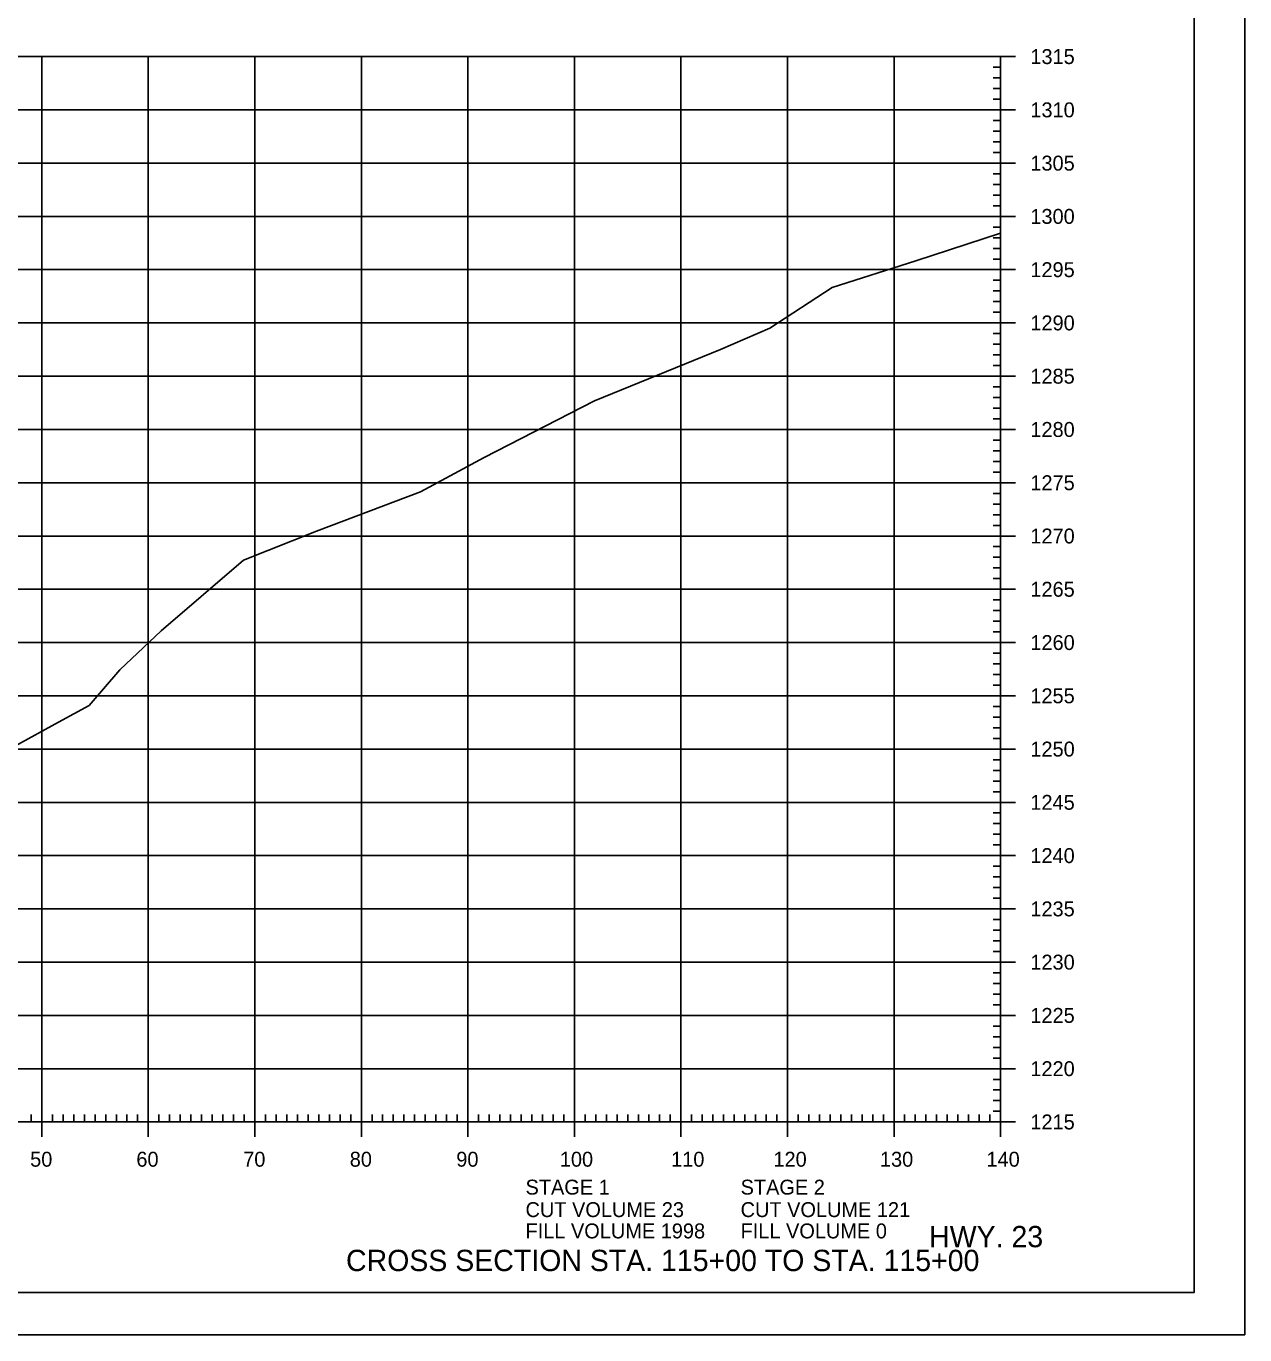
# Model space of a CAD drawing. Extents: x 1406028 to 1412453, y 321733 to 325986.
# Drawn here: x 1406638.4 to 1406752.8, y 324066 to 324188.9 of the extents above; entities that cross this region are included whole.
import ezdxf

# ---------------------------------------------------------------- set-up
doc = ezdxf.new("R2010")
doc.units = 0
for name, color, linetype in [('R_Axis', 7, 'Continuous'), ('R_Axis Annot', 7, 'Continuous'), ('R_Border', 7, 'Continuous'), ('R_Draft', 7, 'Continuous'), ('R_Exist Surface', 7, 'Continuous'), ('R_Grid', 7, 'Continuous'), ('R_No Plot', 7, 'Continuous')]:
    doc.layers.add(name, color=color, linetype=linetype)

msp = doc.modelspace()

# ---------------------------------------------------------------- linework, layer by layer
at = {"layer": 'R_Axis'}
for p, q in [((1406731.29, 324186.03), (1406728.49, 324186.03)), ((1406729.89, 324086.03), (1406729.89, 324186.03)), ((1406729.89, 324185.03), (1406729.19, 324185.03)), ((1406729.89, 324184.03), (1406729.19, 324184.03)), ((1406729.89, 324183.03), (1406729.19, 324183.03)), ((1406731.29, 324181.03), (1406728.49, 324181.03)), ((1406729.89, 324182.03), (1406729.19, 324182.03)), ((1406729.89, 324180.03), (1406729.19, 324180.03)), ((1406729.89, 324179.03), (1406729.19, 324179.03)), ((1406729.89, 324178.03), (1406729.19, 324178.03)), ((1406731.29, 324176.03), (1406728.49, 324176.03)), ((1406729.89, 324177.03), (1406729.19, 324177.03)), ((1406729.89, 324175.03), (1406729.19, 324175.03)), ((1406729.89, 324174.03), (1406729.19, 324174.03)), ((1406729.89, 324173.03), (1406729.19, 324173.03)), ((1406731.29, 324171.03), (1406728.49, 324171.03)), ((1406729.89, 324172.03), (1406729.19, 324172.03)), ((1406729.89, 324170.03), (1406729.19, 324170.03)), ((1406729.89, 324169.03), (1406729.19, 324169.03)), ((1406729.89, 324168.03), (1406729.19, 324168.03)), ((1406729.89, 324167.03), (1406729.19, 324167.03)), ((1406731.29, 324166.03), (1406728.49, 324166.03)), ((1406729.89, 324165.03), (1406729.19, 324165.03)), ((1406729.89, 324164.03), (1406729.19, 324164.03)), ((1406729.89, 324163.03), (1406729.19, 324163.03)), ((1406729.89, 324162.03), (1406729.19, 324162.03)), ((1406731.29, 324161.03), (1406728.49, 324161.03)), ((1406729.89, 324160.03), (1406729.19, 324160.03)), ((1406729.89, 324159.03), (1406729.19, 324159.03)), ((1406729.89, 324158.03), (1406729.19, 324158.03)), ((1406729.89, 324157.03), (1406729.19, 324157.03)), ((1406731.29, 324156.03), (1406728.49, 324156.03)), ((1406729.89, 324155.03), (1406729.19, 324155.03)), ((1406729.89, 324154.03), (1406729.19, 324154.03)), ((1406729.89, 324153.03), (1406729.19, 324153.03)), ((1406729.89, 324152.03), (1406729.19, 324152.03)), ((1406731.29, 324151.03), (1406728.49, 324151.03)), ((1406729.89, 324150.03), (1406729.19, 324150.03)), ((1406729.89, 324149.03), (1406729.19, 324149.03)), ((1406729.89, 324148.03), (1406729.19, 324148.03)), ((1406729.89, 324147.03), (1406729.19, 324147.03)), ((1406731.29, 324146.03), (1406728.49, 324146.03)), ((1406729.89, 324145.03), (1406729.19, 324145.03)), ((1406729.89, 324144.03), (1406729.19, 324144.03)), ((1406729.89, 324143.03), (1406729.19, 324143.03)), ((1406729.89, 324142.03), (1406729.19, 324142.03)), ((1406731.29, 324141.03), (1406728.49, 324141.03)), ((1406729.89, 324140.03), (1406729.19, 324140.03)), ((1406729.89, 324139.03), (1406729.19, 324139.03)), ((1406729.89, 324138.03), (1406729.19, 324138.03)), ((1406729.89, 324137.03), (1406729.19, 324137.03)), ((1406731.29, 324136.03), (1406728.49, 324136.03)), ((1406729.89, 324135.03), (1406729.19, 324135.03)), ((1406729.89, 324134.03), (1406729.19, 324134.03)), ((1406729.89, 324133.03), (1406729.19, 324133.03)), ((1406729.89, 324132.03), (1406729.19, 324132.03)), ((1406731.29, 324131.03), (1406728.49, 324131.03)), ((1406729.89, 324130.03), (1406729.19, 324130.03)), ((1406729.89, 324129.03), (1406729.19, 324129.03)), ((1406729.89, 324128.03), (1406729.19, 324128.03)), ((1406729.89, 324127.03), (1406729.19, 324127.03)), ((1406731.29, 324126.03), (1406728.49, 324126.03)), ((1406729.89, 324125.03), (1406729.19, 324125.03)), ((1406729.89, 324124.03), (1406729.19, 324124.03)), ((1406729.89, 324123.03), (1406729.19, 324123.03)), ((1406729.89, 324122.03), (1406729.19, 324122.03)), ((1406731.29, 324121.03), (1406728.49, 324121.03)), ((1406729.89, 324120.03), (1406729.19, 324120.03)), ((1406729.89, 324119.03), (1406729.19, 324119.03)), ((1406729.89, 324118.03), (1406729.19, 324118.03)), ((1406729.89, 324117.03), (1406729.19, 324117.03)), ((1406731.29, 324116.03), (1406728.49, 324116.03)), ((1406729.89, 324115.03), (1406729.19, 324115.03)), ((1406729.89, 324114.03), (1406729.19, 324114.03)), ((1406729.89, 324113.03), (1406729.19, 324113.03)), ((1406731.29, 324111.03), (1406728.49, 324111.03)), ((1406729.89, 324112.03), (1406729.19, 324112.03)), ((1406729.89, 324110.03), (1406729.19, 324110.03)), ((1406729.89, 324109.03), (1406729.19, 324109.03)), ((1406729.89, 324108.03), (1406729.19, 324108.03)), ((1406731.29, 324106.03), (1406728.49, 324106.03)), ((1406729.89, 324107.03), (1406729.19, 324107.03)), ((1406729.89, 324105.03), (1406729.19, 324105.03)), ((1406729.89, 324104.03), (1406729.19, 324104.03)), ((1406729.89, 324103.03), (1406729.19, 324103.03)), ((1406731.29, 324101.03), (1406728.49, 324101.03)), ((1406729.89, 324102.03), (1406729.19, 324102.03)), ((1406729.89, 324100.03), (1406729.19, 324100.03)), ((1406729.89, 324099.03), (1406729.19, 324099.03)), ((1406729.89, 324098.03), (1406729.19, 324098.03)), ((1406729.89, 324097.03), (1406729.19, 324097.03)), ((1406731.29, 324096.03), (1406728.49, 324096.03)), ((1406729.89, 324095.03), (1406729.19, 324095.03)), ((1406729.89, 324094.03), (1406729.19, 324094.03)), ((1406729.89, 324093.03), (1406729.19, 324093.03)), ((1406729.89, 324092.03), (1406729.19, 324092.03)), ((1406731.29, 324091.03), (1406728.49, 324091.03)), ((1406729.89, 324090.03), (1406729.19, 324090.03)), ((1406729.89, 324089.03), (1406729.19, 324089.03)), ((1406729.89, 324088.03), (1406729.19, 324088.03)), ((1406638.89, 324086.03), (1406638.89, 324086.73)), ((1406639.89, 324084.63), (1406639.89, 324087.43)), ((1406640.89, 324086.03), (1406640.89, 324086.73)), ((1406641.89, 324086.03), (1406641.89, 324086.73)), ((1406642.89, 324086.03), (1406642.89, 324086.73)), ((1406643.89, 324086.03), (1406643.89, 324086.73)), ((1406644.89, 324086.03), (1406644.89, 324086.73)), ((1406645.89, 324086.03), (1406645.89, 324086.73)), ((1406646.89, 324086.03), (1406646.89, 324086.73)), ((1406647.89, 324086.03), (1406647.89, 324086.73)), ((1406648.89, 324086.03), (1406648.89, 324086.73)), ((1406649.89, 324084.63), (1406649.89, 324087.43)), ((1406650.89, 324086.03), (1406650.89, 324086.73)), ((1406651.89, 324086.03), (1406651.89, 324086.73)), ((1406652.89, 324086.03), (1406652.89, 324086.73)), ((1406653.89, 324086.03), (1406653.89, 324086.73)), ((1406654.89, 324086.03), (1406654.89, 324086.73)), ((1406655.89, 324086.03), (1406655.89, 324086.73)), ((1406656.89, 324086.03), (1406656.89, 324086.73)), ((1406657.89, 324086.03), (1406657.89, 324086.73)), ((1406658.89, 324086.03), (1406658.89, 324086.73)), ((1406659.89, 324084.63), (1406659.89, 324087.43)), ((1406660.89, 324086.03), (1406660.89, 324086.73)), ((1406661.89, 324086.03), (1406661.89, 324086.73)), ((1406662.89, 324086.03), (1406662.89, 324086.73)), ((1406663.89, 324086.03), (1406663.89, 324086.73)), ((1406664.89, 324086.03), (1406664.89, 324086.73)), ((1406665.89, 324086.03), (1406665.89, 324086.73)), ((1406666.89, 324086.03), (1406666.89, 324086.73)), ((1406667.89, 324086.03), (1406667.89, 324086.73)), ((1406668.89, 324086.03), (1406668.89, 324086.73)), ((1406669.89, 324084.63), (1406669.89, 324087.43)), ((1406670.89, 324086.03), (1406670.89, 324086.73)), ((1406671.89, 324086.03), (1406671.89, 324086.73)), ((1406672.89, 324086.03), (1406672.89, 324086.73)), ((1406673.89, 324086.03), (1406673.89, 324086.73)), ((1406674.89, 324086.03), (1406674.89, 324086.73)), ((1406675.89, 324086.03), (1406675.89, 324086.73)), ((1406676.89, 324086.03), (1406676.89, 324086.73)), ((1406677.89, 324086.03), (1406677.89, 324086.73)), ((1406678.89, 324086.03), (1406678.89, 324086.73)), ((1406679.89, 324084.63), (1406679.89, 324087.43)), ((1406680.89, 324086.03), (1406680.89, 324086.73)), ((1406681.89, 324086.03), (1406681.89, 324086.73)), ((1406682.89, 324086.03), (1406682.89, 324086.73)), ((1406683.89, 324086.03), (1406683.89, 324086.73)), ((1406684.89, 324086.03), (1406684.89, 324086.73)), ((1406685.89, 324086.03), (1406685.89, 324086.73)), ((1406686.89, 324086.03), (1406686.89, 324086.73)), ((1406687.89, 324086.03), (1406687.89, 324086.73)), ((1406688.89, 324086.03), (1406688.89, 324086.73)), ((1406689.89, 324084.63), (1406689.89, 324087.43)), ((1406690.89, 324086.03), (1406690.89, 324086.73)), ((1406691.89, 324086.03), (1406691.89, 324086.73)), ((1406692.89, 324086.03), (1406692.89, 324086.73)), ((1406693.89, 324086.03), (1406693.89, 324086.73)), ((1406694.89, 324086.03), (1406694.89, 324086.73)), ((1406695.89, 324086.03), (1406695.89, 324086.73)), ((1406696.89, 324086.03), (1406696.89, 324086.73)), ((1406697.89, 324086.03), (1406697.89, 324086.73)), ((1406698.89, 324086.03), (1406698.89, 324086.73)), ((1406699.89, 324084.63), (1406699.89, 324087.43)), ((1406700.89, 324086.03), (1406700.89, 324086.73)), ((1406701.89, 324086.03), (1406701.89, 324086.73)), ((1406702.89, 324086.03), (1406702.89, 324086.73)), ((1406703.89, 324086.03), (1406703.89, 324086.73)), ((1406704.89, 324086.03), (1406704.89, 324086.73)), ((1406705.89, 324086.03), (1406705.89, 324086.73)), ((1406706.89, 324086.03), (1406706.89, 324086.73)), ((1406707.89, 324086.03), (1406707.89, 324086.73)), ((1406708.89, 324086.03), (1406708.89, 324086.73)), ((1406709.89, 324084.63), (1406709.89, 324087.43)), ((1406710.89, 324086.03), (1406710.89, 324086.73)), ((1406711.89, 324086.03), (1406711.89, 324086.73)), ((1406712.89, 324086.03), (1406712.89, 324086.73)), ((1406713.89, 324086.03), (1406713.89, 324086.73)), ((1406714.89, 324086.03), (1406714.89, 324086.73)), ((1406715.89, 324086.03), (1406715.89, 324086.73)), ((1406716.89, 324086.03), (1406716.89, 324086.73)), ((1406717.89, 324086.03), (1406717.89, 324086.73)), ((1406718.89, 324086.03), (1406718.89, 324086.73)), ((1406719.89, 324084.63), (1406719.89, 324087.43)), ((1406720.89, 324086.03), (1406720.89, 324086.73)), ((1406721.89, 324086.03), (1406721.89, 324086.73)), ((1406722.89, 324086.03), (1406722.89, 324086.73)), ((1406723.89, 324086.03), (1406723.89, 324086.73)), ((1406724.89, 324086.03), (1406724.89, 324086.73)), ((1406725.89, 324086.03), (1406725.89, 324086.73)), ((1406726.89, 324086.03), (1406726.89, 324086.73)), ((1406727.89, 324086.03), (1406727.89, 324086.73)), ((1406728.89, 324086.03), (1406728.89, 324086.73)), ((1406729.89, 324087.03), (1406729.19, 324087.03)), ((1406729.89, 324084.63), (1406729.89, 324087.43)), ((1406449.89, 324086.03), (1406729.89, 324086.03)), ((1406731.29, 324086.03), (1406728.49, 324086.03))]:
    msp.add_line(p, q, dxfattribs=at)
at = {"layer": 'R_Border'}
for q in [(1406748.07, 324275.49), (1406431.89, 324070.03)]:
    msp.add_line((1406748.07, 324070.03), q, dxfattribs=at)
at = {"layer": 'R_Exist Surface'}
msp.add_lwpolyline([(1406637.36, 324121.3), (1406641.46, 324123.56), (1406644.33, 324125.11), (1406647.21, 324128.47), (1406651.1, 324132.14), (1406658.82, 324138.76), (1406665.68, 324141.48), (1406675.43, 324145.19), (1406681.42, 324148.4), (1406691.76, 324153.73), (1406703.6, 324158.54), (1406708.24, 324160.55), (1406714.07, 324164.35), (1406721.93, 324166.87), (1406729.89, 324169.47)], dxfattribs=at)
at = {"layer": 'R_Grid'}
for p, q in [((1406449.89, 324186.03), (1406729.89, 324186.03)), ((1406639.89, 324086.03), (1406639.89, 324186.03)), ((1406649.89, 324086.03), (1406649.89, 324186.03)), ((1406659.89, 324086.03), (1406659.89, 324186.03)), ((1406669.89, 324086.03), (1406669.89, 324186.03)), ((1406679.89, 324086.03), (1406679.89, 324186.03)), ((1406689.89, 324086.03), (1406689.89, 324186.03)), ((1406699.89, 324086.03), (1406699.89, 324186.03)), ((1406709.89, 324086.03), (1406709.89, 324186.03)), ((1406719.89, 324086.03), (1406719.89, 324186.03)), ((1406729.89, 324086.03), (1406729.89, 324186.03)), ((1406449.89, 324181.03), (1406729.89, 324181.03)), ((1406449.89, 324176.03), (1406729.89, 324176.03)), ((1406449.89, 324171.03), (1406729.89, 324171.03)), ((1406449.89, 324166.03), (1406729.89, 324166.03)), ((1406449.89, 324161.03), (1406729.89, 324161.03)), ((1406449.89, 324156.03), (1406729.89, 324156.03)), ((1406449.89, 324151.03), (1406729.89, 324151.03)), ((1406449.89, 324146.03), (1406729.89, 324146.03)), ((1406449.89, 324141.03), (1406729.89, 324141.03)), ((1406449.89, 324136.03), (1406729.89, 324136.03)), ((1406449.89, 324131.03), (1406729.89, 324131.03)), ((1406449.89, 324126.03), (1406729.89, 324126.03)), ((1406449.89, 324121.03), (1406729.89, 324121.03)), ((1406449.89, 324116.03), (1406729.89, 324116.03)), ((1406449.89, 324111.03), (1406729.89, 324111.03)), ((1406449.89, 324106.03), (1406729.89, 324106.03)), ((1406449.89, 324101.03), (1406729.89, 324101.03)), ((1406449.89, 324096.03), (1406729.89, 324096.03)), ((1406449.89, 324091.03), (1406729.89, 324091.03)), ((1406449.89, 324086.03), (1406729.89, 324086.03))]:
    msp.add_line(p, q, dxfattribs=at)
at = {"layer": 'R_No Plot'}
msp.add_line((1406419.49, 324066.05), (1406752.82, 324066.05), dxfattribs=at)
for points in [[(1406419.48, 324279.39), (1406752.82, 324279.39), (1406752.82, 324066.05), (1406419.48, 324066.05)], [(1406665.81, 324275.49), (1406685.43, 324275.49), (1406685.43, 324265.61), (1406701.54, 324265.61), (1406724.74, 324265.61), (1406724.74, 324241.28), (1406748.07, 324241.28), (1406748.07, 324070.03), (1406431.89, 324070.03), (1406431.89, 324275.49)]]:
    msp.add_lwpolyline(points, close=True, dxfattribs=at)

# ---------------------------------------------------------------- texts
at = {"layer": 'R_Axis Annot'}
for s, p in [('1315', (1406732.69, 324185.33)), ('1310', (1406732.69, 324180.33)), ('1305', (1406732.69, 324175.33)), ('1300', (1406732.69, 324170.33)), ('1295', (1406732.69, 324165.33)), ('1290', (1406732.69, 324160.33)), ('1285', (1406732.69, 324155.33)), ('1280', (1406732.69, 324150.33)), ('1275', (1406732.69, 324145.33)), ('1270', (1406732.69, 324140.33)), ('1265', (1406732.69, 324135.33)), ('1260', (1406732.69, 324130.33)), ('1255', (1406732.69, 324125.33)), ('1250', (1406732.69, 324120.33)), ('1245', (1406732.69, 324115.33)), ('1240', (1406732.69, 324110.33)), ('1235', (1406732.69, 324105.33)), ('1230', (1406732.69, 324100.33)), ('1225', (1406732.69, 324095.33)), ('1220', (1406732.69, 324090.33)), ('1215', (1406732.69, 324085.33)), ('50', (1406638.8, 324081.83)), ('60', (1406648.77, 324081.83)), ('70', (1406658.8, 324081.83)), ('80', (1406668.8, 324081.83)), ('90', (1406678.8, 324081.83)), ('100', (1406688.52, 324081.83)), ('110', (1406698.97, 324081.83)), ('120', (1406708.57, 324081.83)), ('130', (1406718.57, 324081.83)), ('140', (1406728.57, 324081.83)), ('STAGE 1', (1406685.3, 324079.21)), ('STAGE 2', (1406705.49, 324079.21)), ('CUT VOLUME 23', (1406685.3, 324077.1)), ('CUT VOLUME 121', (1406705.49, 324077.1)), ('FILL VOLUME 1998', (1406685.3, 324075.1)), ('FILL VOLUME 0', (1406705.49, 324075.1))]:
    msp.add_text(s, height=1.4, dxfattribs=at).set_placement(p)
at = {"layer": 'R_Draft'}
for s, p in [('HWY. 23', (1406723.19, 324074.27)), ('CROSS SECTION STA. 115+00 TO STA. 115+00', (1406668.45, 324072.03))]:
    msp.add_text(s, height=2, dxfattribs=at).set_placement(p)
at = {"layer": 'R_No Plot'}
for p in [(1406714.03, 324164.3), (1406691.72, 324153.68), (1406675.39, 324145.14), (1406658.78, 324138.71), (1406644.28, 324125.06)]:
    msp.add_text('+', height=0.1, dxfattribs=at).set_placement(p)

doc.saveas('drawing.dxf')
